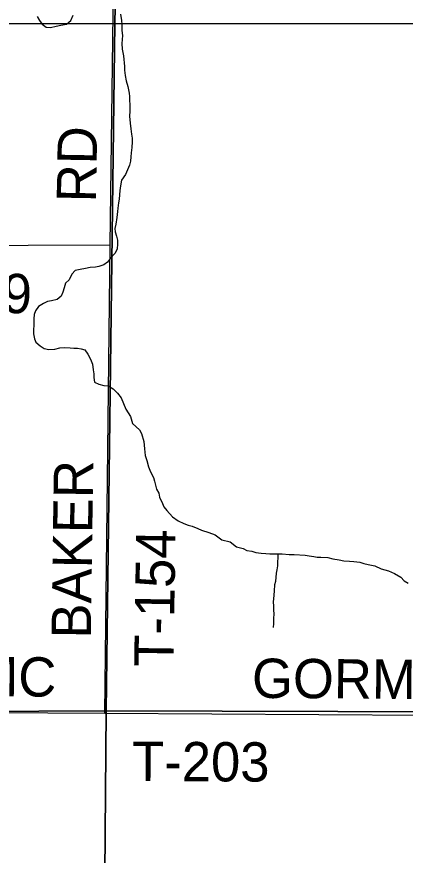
# Model space of a CAD drawing. Extents: x 1588073 to 2013523, y 1090242 to 1357120.
# Drawn here: x 1789302 to 1792263, y 1201342 to 1207738 of the extents above; entities that cross this region are included whole.
import ezdxf

# ---------------------------------------------------------------- set-up
doc = ezdxf.new("R2010")
doc.units = 0
for name, color, linetype in [('GM_X_Major_River_Text', 7, 'Continuous'), ('GM_X_Minor_River', 7, 'Continuous'), ('GM_X_Section', 7, 'Continuous'), ('GM_X_Township_Road', 7, 'Continuous'), ('GM_X_Township_Road_Text', 7, 'Continuous')]:
    doc.layers.add(name, color=color, linetype=linetype)

msp = doc.modelspace()

# ---------------------------------------------------------------- linework, layer by layer
at = {"layer": 'GM_X_Minor_River'}
for points in [[(1789458, 1207738.7), (1789473.7, 1207708.5), (1789495.5, 1207682.2), (1789525.3, 1207657.9), (1789559.4, 1207655.6), (1789601.6, 1207667.2), (1789637.7, 1207672.8), (1789679.9, 1207680.4), (1789714.3, 1207710.1), (1789730.7, 1207750.1)], [(1790093.6, 1207756.5), (1790101.2, 1207708.3), (1790102.9, 1207678.3), (1790102.4, 1207634.2), (1790108.1, 1207596.1), (1790101.4, 1207534), (1790105, 1207489.9), (1790114.5, 1207439.7), (1790121.8, 1207359.4), (1790123.5, 1207331.3), (1790129.1, 1207289.2), (1790136.7, 1207249), (1790148.3, 1207204.8), (1790157.8, 1207154.6), (1790161.5, 1207128.5), (1790161.2, 1207096.5), (1790163, 1207070.4)], [(1790163, 1207070.4), (1790162.5, 1207018.3), (1790162.1, 1206980.2), (1790165.5, 1206926.1), (1790171.1, 1206881.9), (1790176.7, 1206841.8), (1790180.4, 1206811.7), (1790180.2, 1206783.6), (1790177.7, 1206739.6), (1790173.3, 1206699.5), (1790171, 1206669.5), (1790168.7, 1206637.4), (1790160.3, 1206605.4), (1790131.6, 1206535.6), (1790101.1, 1206491.8), (1790092.6, 1206447.8), (1790088.2, 1206411.8), (1790081.6, 1206347.7), (1790077.3, 1206319.7), (1790072.9, 1206277.6), (1790068.6, 1206251.6), (1790064.2, 1206207.6), (1790055.6, 1206155.5), (1790049.3, 1206123.5), (1790051, 1206097.5), (1790060.7, 1206063.3), (1790068.4, 1206033.2), (1790070.2, 1206005.1), (1790067.7, 1205965), (1790049.4, 1205933.1), (1790016.9, 1205895.4), (1789992.6, 1205865.6), (1789966.3, 1205845.8), (1789928.1, 1205834.1), (1789902, 1205828.4), (1789861.9, 1205824.8), (1789825.7, 1205817.1), (1789785.5, 1205809.5), (1789747.4, 1205801.8), (1789721, 1205774), (1789700.6, 1205732.1), (1789674.2, 1205706.3), (1789661.9, 1205670.4), (1789651.5, 1205636.4), (1789641.2, 1205606.4), (1789608.8, 1205580.7), (1789566.7, 1205571.1), (1789536.5, 1205565.4), (1789504.3, 1205551.7), (1789468, 1205528), (1789443.6, 1205494.1), (1789435.3, 1205466.2), (1789431, 1205434.1), (1789430.5, 1205388.1), (1789428.1, 1205348), (1789429.8, 1205319.9), (1789437.5, 1205281.8), (1789447.2, 1205255.6), (1789479, 1205227.2), (1789510.9, 1205206.9), (1789546.9, 1205200.5), (1789593, 1205202.1), (1789629.2, 1205211.7), (1789665.3, 1205215.4), (1789707.4, 1205212.9), (1789737.5, 1205210.7), (1789763.5, 1205210.4), (1789791.5, 1205206.1), (1789821.5, 1205197.8), (1789843.3, 1205165.5), (1789864.9, 1205125.2), (1789878.6, 1205087), (1789884.2, 1205044.9), (1789889.9, 1205014.8), (1789889.6, 1204986.7), (1789895.3, 1204950.6), (1789927.2, 1204936.2), (1789965.2, 1204925.8), (1789997.2, 1204923.5), (1790037.1, 1204899.1), (1790068.8, 1204866.7), (1790096.5, 1204832.3), (1790133.8, 1204745.8), (1790169.3, 1204689.3), (1790182.8, 1204635.1), (1790236.4, 1204586.4), (1790252.2, 1204558.2), (1790269.6, 1204497.9), (1790275.1, 1204441.7), (1790280.6, 1204391.6), (1790294.2, 1204353.3), (1790305.8, 1204305.1), (1790321.5, 1204266.9), (1790345.1, 1204222.6), (1790352.8, 1204194.4), (1790366.2, 1204134.2), (1790384, 1204103.9), (1790389.7, 1204073.8), (1790413.3, 1204025.5), (1790423, 1203999.3), (1790446.8, 1203973)], [(1790446.8, 1203973), (1790488.4, 1203922.5), (1790532.2, 1203892), (1790574.1, 1203871.6), (1790608.1, 1203859.2), (1790638.1, 1203852.9), (1790682, 1203834.4), (1790709.9, 1203822.1), (1790765.9, 1203803.5), (1790813.8, 1203785), (1790865.6, 1203748.4), (1790929.6, 1203731.8), (1790977.3, 1203695.2), (1791027.3, 1203680.7), (1791055.2, 1203666.4), (1791093.3, 1203662), (1791125.2, 1203651.7), (1791165.3, 1203645.3), (1791201.3, 1203642.9), (1791231.4, 1203640.6), (1791277.5, 1203640.2), (1791325.6, 1203641.7), (1791377.7, 1203637.2), (1791415.7, 1203636.8), (1791499.9, 1203629.9), (1791531.9, 1203625.6), (1791566, 1203621.3), (1791592, 1203617), (1791620, 1203614.7), (1791672.1, 1203614.2), (1791710.1, 1203603.8), (1791760.1, 1203595.3), (1791796.1, 1203586.9), (1791838.2, 1203586.5), (1791870.3, 1203582.2), (1791916.3, 1203577.8), (1791946.3, 1203567.4), (1791980.3, 1203561.1), (1792030.3, 1203548.6), (1792080.2, 1203528), (1792134.2, 1203511.5), (1792180.1, 1203491), (1792229.9, 1203462.4), (1792253.7, 1203434.1), (1792285.6, 1203417.8)], [(1791292.1, 1203640.6), (1791288.6, 1203549.8), (1791284.3, 1203519.8), (1791280, 1203493.8), (1791273.4, 1203429.7), (1791267.1, 1203403.7), (1791264.6, 1203357.7), (1791260.3, 1203325.6), (1791255.8, 1203273.6), (1791257.5, 1203245.5), (1791259.2, 1203215.4), (1791260.9, 1203179.3), (1791258.6, 1203153.3), (1791258.1, 1203109.2), (1791255.8, 1203079.1)]]:
    msp.add_lwpolyline(points, dxfattribs=at)
at = {"layer": 'GM_X_Section'}
for points in [[(1790152.3, 1212697.8), (1790048.2, 1207685.9), (1788373.3, 1207684.6), (1788538.2, 1208065.6)], [(1795410.7, 1212635.9), (1795325, 1207683.8), (1790048.2, 1207685.9), (1790152.3, 1212697.8)], [(1788373.3, 1207684.6), (1790048.2, 1207685.9), (1789984.3, 1202443.6), (1786390.3, 1202424.9)], [(1785922.6, 1201181.8), (1785950.3, 1201399.7), (1785998.4, 1201673.5), (1786069.7, 1201839), (1786094.5, 1201944.9), (1786151.6, 1202090.5), (1786265.1, 1202273.8), (1786345.9, 1202379.2), (1786390.3, 1202424.9), (1789984.3, 1202443.6), (1789940, 1197137.2)]]:
    msp.add_lwpolyline(points, dxfattribs=at)
for points in [[(1790048.2, 1207685.9), (1795325, 1207683.8), (1795283, 1202427.3), (1789984.3, 1202443.6)], [(1789984.3, 1202443.6), (1795283, 1202427.3), (1795226.4, 1197092.9), (1789940, 1197137.2)]]:
    msp.add_lwpolyline(points, close=True, dxfattribs=at)
at = {"layer": 'GM_X_Township_Road'}
for points in [[(1790013.8, 1205999.1), (1790070.3, 1210310.3)], [(1787905.3, 1205748.9), (1788137.2, 1205990.9), (1790013.8, 1205999.1)], [(1789973.3, 1202425), (1790013.8, 1205999.1)], [(1788664.4, 1202432.7), (1789973.3, 1202425), (1793235.2, 1202405.6)]]:
    msp.add_lwpolyline(points, dxfattribs=at)

# ---------------------------------------------------------------- texts
at = {"layer": 'GM_X_Major_River_Text'}
msp.add_text('Sandusky', height=500.21, rotation=72.59642, dxfattribs=at).set_placement((1788562.2, 1206233.3))
at = {"layer": 'GM_X_Township_Road_Text'}
for s, rotation, p in [('RD', 89.01276, (1789905.4, 1206320.6)), ('T-209', 0.00001, (1788369.6, 1205476.7)), ('BAKER', 89.18778, (1789865.8, 1202993.9)), ('T-154', 89.15793, (1790496.3, 1202777.8)), ('MC', 359.55868, (1788977.8, 1202555.9)), ('GORMLEY', 359.59266, (1791094.1, 1202542.7)), ('T-203', 359.7193, (1790179.9, 1201908.4))]:
    msp.add_text(s, height=300, rotation=rotation, dxfattribs=at).set_placement(p)

doc.saveas('drawing.dxf')
